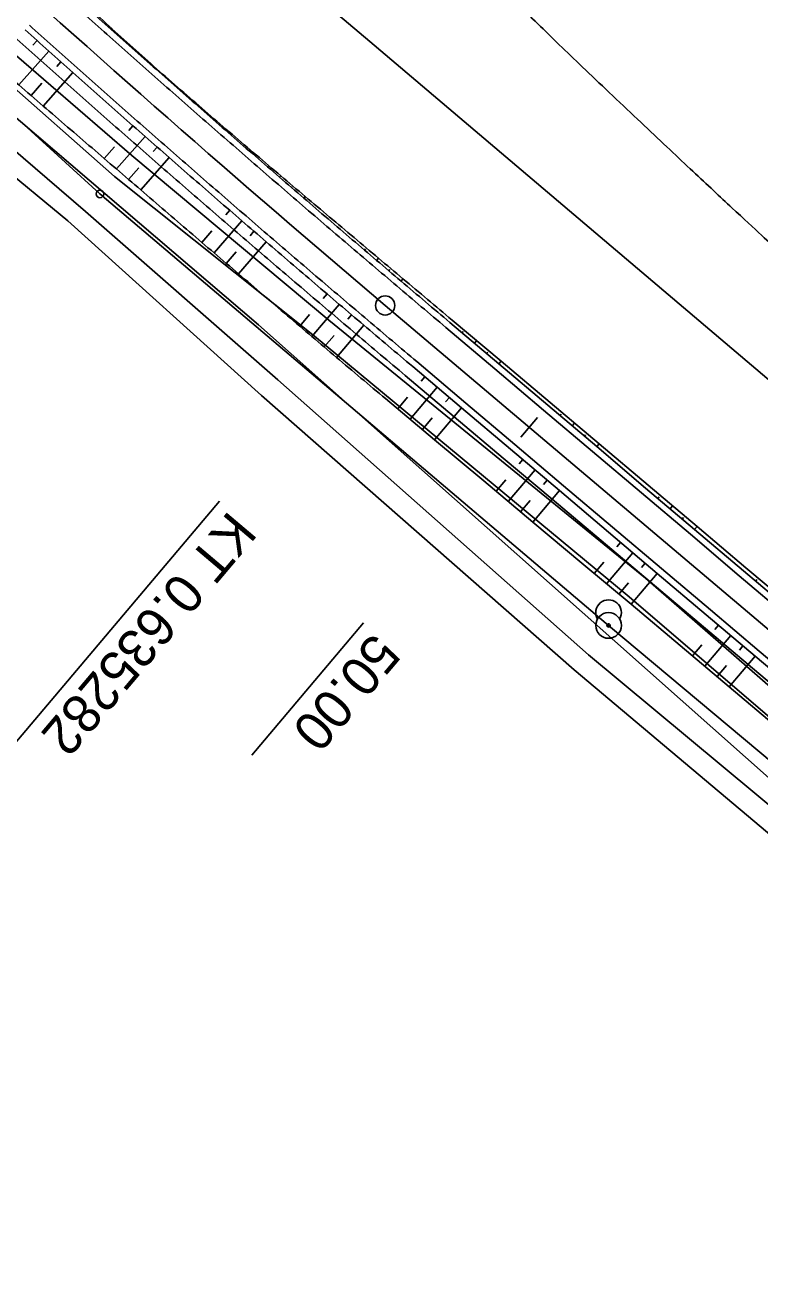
# Model space of a CAD drawing. Extents: x -495905 to -478420, y -1113297 to -1107716.
# Drawn here: x -481292.1 to -481234.7, y -1113103.8 to -1113006.1 of the extents above; entities that cross this region are included whole.
import ezdxf

# ---------------------------------------------------------------- set-up
doc = ezdxf.new("R2010")
doc.units = 0
for name, color, linetype in [('01_OBVOD PÚ', 7, 'Continuous'), ('07_VODOVOD', 7, 'Continuous'), ('2D_VRSTEVNICE', 7, 'Continuous'), ('C11_HATCH_SLOPE_L', 7, 'Continuous'), ('C11_HATCH_SLOPE_R', 7, 'Continuous'), ('C11_HLBODY', 7, 'Continuous'), ('C11_HRANA_TELESO', 7, 'Continuous'), ('C11_KORUNA', 7, 'Continuous'), ('C11_OSA', 7, 'Continuous'), ('C11_PRIKOP', 7, 'Continuous'), ('C11_STANICENI', 7, 'Continuous'), ('C11_VOZOVKA', 7, 'Continuous'), ('C11_ZPEVKRAJ', 7, 'Continuous'), ('ODVODNĚNÍ PLOŠNÉ', 7, 'Continuous'), ('zamereni', 7, 'Continuous')]:
    doc.layers.add(name, color=color, linetype=linetype)

msp = doc.modelspace()

# ---------------------------------------------------------------- linework, layer by layer
at = {"layer": '01_OBVOD PÚ'}
for p, q in [((-481378.69, -1112935.08), (-481286.24, -1113019.27)), ((-481286.24, -1113019.27), (-481246.55, -1113052.94)), ((-481246.55, -1113052.94), (-481180.78, -1113108.11))]:
    msp.add_line(p, q, dxfattribs=at)
at = {"layer": '07_VODOVOD'}
msp.add_lwpolyline([(-481447.469, -1112865.773), (-481438.82, -1112866.211), (-481429.961, -1112867.07), (-481404.32, -1112889.15), (-481378.961, -1112910.98), (-481353.922, -1112932.449), (-481328.633, -1112953.9), (-481296.867, -1112980.631), (-481265.188, -1113007.369), (-481233.344, -1113034.369), (-481201.773, -1113061.42), (-481169.992, -1113088.439), (-481138.523, -1113115.131), (-481106.633, -1113142.02), (-481094.664, -1113152.178)], dxfattribs=at)
at = {"layer": '2D_VRSTEVNICE'}
msp.add_open_spline([(-481551.297, -1112756.923), (-481547.439, -1112761.88), (-481547.108, -1112762.465), (-481545.918, -1112763.498), (-481537.582, -1112762.562), (-481513.68, -1112779.11), (-481513.68, -1112779.11), (-481513.68, -1112779.11), (-481491.05, -1112801.053), (-481482.63, -1112813.077), (-481477.046, -1112818.516), (-481476.802, -1112818.754), (-481456.215, -1112823.288), (-481442.015, -1112835.857), (-481424.797, -1112850.416), (-481413.209, -1112859.511), (-481391.618, -1112878.033), (-481383.263, -1112885.765), (-481360.322, -1112899.498), (-481357.849, -1112904.163), (-481349.128, -1112925.411), (-481341.11, -1112928.517), (-481329.778, -1112937.87), (-481311.643, -1112957.652), (-481301.828, -1112966.078), (-481283.861, -1112978.008), (-481278.864, -1112980.296), (-481258.374, -1112999.066), (-481255.375, -1113002.958), (-481236.21, -1113021.081), (-481230.44, -1113026.215), (-481206.755, -1113043.848), (-481197.566, -1113052.007), (-481170.885, -1113066.189)], degree=2, dxfattribs=at)
at = {"layer": 'C11_HATCH_SLOPE_L'}
for p, q in [((-481285.358, -1113006.444), (-481285.3, -1113006.378)), ((-481280.687, -1113010.579), (-481280.666, -1113010.555)), ((-481280.645, -1113010.531), (-481280.645, -1113010.531)), ((-481279.751, -1113011.403), (-481279.706, -1113011.353)), ((-481278.813, -1113012.226), (-481278.79, -1113012.2)), ((-481278.766, -1113012.173), (-481278.766, -1113012.173)), ((-481277.875, -1113013.049), (-481277.825, -1113012.992)), ((-481273.17, -1113017.145), (-481273.127, -1113017.096)), ((-481273.084, -1113017.046), (-481273.084, -1113017.046)), ((-481272.226, -1113017.962), (-481272.133, -1113017.854)), ((-481271.282, -1113018.777), (-481271.232, -1113018.718)), ((-481271.181, -1113018.66), (-481271.181, -1113018.66)), ((-481270.337, -1113019.591), (-481270.229, -1113019.466)), ((-481265.598, -1113023.648), (-481265.528, -1113023.565)), ((-481265.457, -1113023.482), (-481265.457, -1113023.482)), ((-481264.648, -1113024.457), (-481264.503, -1113024.286)), ((-481263.548, -1113025.089), (-481263.548, -1113025.089)), ((-481263.697, -1113025.264), (-481263.622, -1113025.176)), ((-481262.745, -1113026.071), (-481262.593, -1113025.891)), ((-481257.811, -1113029.915), (-481257.811, -1113029.915)), ((-481257.973, -1113030.107), (-481257.892, -1113030.011)), ((-481257.019, -1113030.914), (-481256.855, -1113030.72)), ((-481256.064, -1113031.721), (-481255.981, -1113031.623)), ((-481255.898, -1113031.525), (-481255.898, -1113031.525)), ((-481255.11, -1113032.529), (-481254.942, -1113032.33)), ((-481250.338, -1113036.565), (-481250.25, -1113036.46)), ((-481250.161, -1113036.355), (-481250.161, -1113036.355)), ((-481249.384, -1113037.372), (-481249.205, -1113037.16)), ((-481248.43, -1113038.18), (-481248.339, -1113038.073)), ((-481248.248, -1113037.966), (-481248.248, -1113037.966)), ((-481247.475, -1113038.987), (-481247.292, -1113038.771)), ((-481242.703, -1113043.023), (-481242.608, -1113042.91)), ((-481242.512, -1113042.797), (-481242.512, -1113042.797)), ((-481241.749, -1113043.831), (-481241.557, -1113043.604)), ((-481240.795, -1113044.638), (-481240.698, -1113044.524)), ((-481240.602, -1113044.41), (-481240.602, -1113044.41)), ((-481239.84, -1113045.445), (-481239.646, -1113045.216)), ((-481235.068, -1113049.481), (-481234.971, -1113049.366)), ((-481234.875, -1113049.252), (-481234.875, -1113049.252))]:
    msp.add_line(p, q, dxfattribs=at)
at = {"layer": 'C11_HATCH_SLOPE_R'}
for p, q in [((-481291.152, -1113007.302), (-481291.474, -1113007.662)), ((-481290.219, -1113008.138), (-481292.571, -1113010.769)), ((-481289.285, -1113008.972), (-481289.605, -1113009.331)), ((-481288.35, -1113009.805), (-481290.669, -1113012.41)), ((-481290.772, -1113010.64), (-481291.62, -1113011.59)), ((-481283.662, -1113013.956), (-481283.976, -1113014.312)), ((-481282.722, -1113014.783), (-481284.954, -1113017.322)), ((-481285.098, -1113015.586), (-481285.906, -1113016.503)), ((-481281.78, -1113015.609), (-481282.092, -1113015.965)), ((-481283.203, -1113017.231), (-481284.001, -1113018.141)), ((-481280.839, -1113016.435), (-481283.047, -1113018.958)), ((-481276.116, -1113020.547), (-481276.422, -1113020.9)), ((-481277.509, -1113022.154), (-481278.288, -1113023.055)), ((-481275.169, -1113021.366), (-481277.335, -1113023.872)), ((-481273.272, -1113023.002), (-481275.424, -1113025.502)), ((-481274.221, -1113022.184), (-481274.526, -1113022.537)), ((-481275.605, -1113023.788), (-481276.38, -1113024.687)), ((-481267.562, -1113027.886), (-481269.698, -1113030.399)), ((-481268.516, -1113027.074), (-481268.814, -1113027.424)), ((-481269.884, -1113028.68), (-481270.654, -1113029.585)), ((-481266.607, -1113028.696), (-481266.904, -1113029.046)), ((-481265.652, -1113029.506), (-481267.783, -1113032.025)), ((-481267.97, -1113030.304), (-481268.741, -1113031.212)), ((-481260.879, -1113033.543), (-481261.172, -1113033.888)), ((-481259.925, -1113034.35), (-481262.036, -1113036.846)), ((-481262.229, -1113035.138), (-481262.994, -1113036.043)), ((-481258.971, -1113035.157), (-481259.262, -1113035.501)), ((-481260.316, -1113036.747), (-481261.079, -1113037.649)), ((-481258.016, -1113035.964), (-481260.121, -1113038.453)), ((-481253.244, -1113040.001), (-481253.532, -1113040.34)), ((-481254.576, -1113041.574), (-481255.332, -1113042.468)), ((-481252.29, -1113040.808), (-481254.374, -1113043.272)), ((-481251.336, -1113041.615), (-481251.622, -1113041.954)), ((-481250.381, -1113042.423), (-481252.459, -1113044.878)), ((-481252.662, -1113043.184), (-481253.416, -1113044.075)), ((-481245.61, -1113046.459), (-481245.892, -1113046.793)), ((-481244.655, -1113047.266), (-481246.704, -1113049.689)), ((-481246.92, -1113048.008), (-481247.666, -1113048.89)), ((-481243.701, -1113048.074), (-481243.982, -1113048.406)), ((-481242.746, -1113048.881), (-481244.78, -1113051.285)), ((-481245.002, -1113049.613), (-481245.742, -1113050.487)), ((-481237.975, -1113052.917), (-481238.252, -1113053.246)), ((-481237.02, -1113053.724), (-481239.041, -1113056.113)), ((-481239.264, -1113054.441), (-481239.997, -1113055.308)), ((-481235.112, -1113055.339), (-481237.127, -1113057.722)), ((-481236.066, -1113054.532), (-481236.342, -1113054.858)), ((-481237.352, -1113056.052), (-481238.084, -1113056.918))]:
    msp.add_line(p, q, dxfattribs=at)
at = {"layer": 'C11_HLBODY'}
msp.add_line((-481276.899, -1113043.241), (-481296.08, -1113065.916), dxfattribs=at)
msp.add_circle((-481263.983, -1113027.971), 0.75, dxfattribs=at)
at = {"layer": 'C11_HRANA_TELESO'}
for p, q in [((-481258.767, -1113029.11), (-481254.942, -1113032.33)), ((-481254.942, -1113032.33), (-481251.117, -1113035.55)), ((-481263.952, -1113035.239), (-481260.121, -1113038.453)), ((-481251.117, -1113035.55), (-481247.292, -1113038.771)), ((-481260.121, -1113038.453), (-481256.289, -1113041.665)), ((-481247.292, -1113038.771), (-481243.468, -1113041.991)), ((-481256.289, -1113041.665), (-481252.459, -1113044.878)), ((-481243.468, -1113041.991), (-481239.646, -1113045.216)), ((-481252.459, -1113044.878), (-481248.628, -1113048.092)), ((-481239.646, -1113045.216), (-481235.831, -1113048.447)), ((-481248.628, -1113048.092), (-481244.78, -1113051.285)), ((-481235.831, -1113048.447), (-481232.006, -1113051.668)), ((-481244.78, -1113051.285), (-481240.954, -1113054.504)), ((-481240.954, -1113054.504), (-481237.127, -1113057.722)), ((-481237.127, -1113057.722), (-481233.302, -1113060.942))]:
    msp.add_line(p, q, dxfattribs=at)
for centre, radius, start, end in [((-480481.223, -1112118.795), 1197.641, 227.587328, 227.826069), ((-480484.126, -1112116.126), 1197.677, 228.014683, 228.253419), ((-480504.003, -1112098.593), 1205.78, 229.037497, 229.276264), ((-480491.695, -1112109.42), 1197.683, 228.737172, 228.975906), ((-480503.293, -1112099.312), 1205.698, 229.228419, 229.467183), ((-480497.095, -1112104.789), 1197.653, 229.316253, 229.554994), ((-480499.178, -1112102.936), 1205.631, 229.206586, 229.445333), ((-480497.443, -1112104.552), 1197.607, 229.575008, 229.813753), ((-480494.105, -1112107.357), 1205.589, 229.125553, 229.364289), ((-480497.596, -1112104.484), 1197.561, 229.82145, 230.060194), ((-480493.699, -1112107.742), 1205.562, 229.337739, 229.576475), ((-480493.083, -1112108.328), 1197.526, 229.776553, 230.015289), ((-480489.333, -1112111.496), 1205.548, 229.302819, 229.541553), ((-481646.1, -1113485.71), 598.758, 49.692169, 50.170572), ((-480488.495, -1112112.211), 1205.548, 229.489211, 229.727944), ((-480878.463, -1112571.843), 602.775, 229.768303, 230.2437)]:
    msp.add_arc(centre, radius, start, end, dxfattribs=at)
at = {"layer": 'C11_KORUNA'}
for p, q in [((-481258.928, -1113029.3), (-481255.11, -1113032.529)), ((-481261.834, -1113032.735), (-481258.016, -1113035.964)), ((-481255.11, -1113032.529), (-481251.293, -1113035.758)), ((-481251.293, -1113035.758), (-481247.475, -1113038.987)), ((-481258.016, -1113035.964), (-481254.199, -1113039.194)), ((-481254.199, -1113039.194), (-481250.381, -1113042.423)), ((-481247.475, -1113038.987), (-481243.658, -1113042.216)), ((-481250.381, -1113042.423), (-481246.564, -1113045.652)), ((-481243.658, -1113042.216), (-481239.84, -1113045.445)), ((-481239.84, -1113045.445), (-481236.023, -1113048.674)), ((-481246.564, -1113045.652), (-481242.746, -1113048.881)), ((-481242.746, -1113048.881), (-481238.929, -1113052.11)), ((-481236.023, -1113048.674), (-481232.205, -1113051.903)), ((-481238.929, -1113052.11), (-481235.112, -1113055.339)), ((-481235.112, -1113055.339), (-481231.294, -1113058.568))]:
    msp.add_line(p, q, dxfattribs=at)
for centre, radius, start, end in [((-480489, -1112111.782), 1197.75, 228.088322, 228.327056), ((-480489, -1112111.782), 1202.25, 228.088322, 228.327056), ((-480489, -1112111.782), 1197.75, 228.327056, 228.565789), ((-480489, -1112111.782), 1202.25, 228.327056, 228.565789), ((-480489, -1112111.782), 1197.75, 228.565786, 228.804519), ((-480489, -1112111.782), 1202.25, 228.565789, 228.804522), ((-480489, -1112111.782), 1197.75, 228.804519, 229.043253), ((-480489, -1112111.782), 1202.25, 228.804519, 229.043253), ((-480489, -1112111.782), 1197.75, 229.043253, 229.281986), ((-480489, -1112111.782), 1202.25, 229.043253, 229.281986), ((-480489, -1112111.782), 1197.75, 229.281986, 229.520719), ((-480489, -1112111.782), 1202.25, 229.281986, 229.520719), ((-480489, -1112111.782), 1197.75, 229.520719, 229.759453), ((-480874.071, -1112570.457), 598.875, 229.533333, 230.011647), ((-480489, -1112111.782), 1202.25, 229.520719, 229.759453), ((-480875.525, -1112572.174), 601.125, 229.534178, 230.0108)]:
    msp.add_arc(centre, radius, start, end, dxfattribs=at)
at = {"layer": 'C11_OSA'}
msp.add_line((-481263.983, -1113027.971), (-481182.61, -1113096.802), dxfattribs=at)
msp.add_arc((-480489, -1112111.782), 1200, 227.633469, 229.772919, dxfattribs=at)
at = {"layer": 'C11_PRIKOP'}
for p, q in [((-481262.42, -1113033.428), (-481258.597, -1113036.651)), ((-481258.597, -1113036.651), (-481254.775, -1113039.875)), ((-481254.775, -1113039.875), (-481250.953, -1113043.098)), ((-481250.953, -1113043.098), (-481247.13, -1113046.321)), ((-481247.13, -1113046.321), (-481243.308, -1113049.544)), ((-481243.308, -1113049.544), (-481239.485, -1113052.768)), ((-481239.485, -1113052.768), (-481235.663, -1113055.991)), ((-481235.663, -1113055.991), (-481231.841, -1113059.214))]:
    msp.add_line(p, q, dxfattribs=at)
for centre, radius, start, end in [((-480490.35, -1112110.577), 1203.214, 228.174467, 228.4132), ((-480490.366, -1112110.573), 1203.207, 228.4139, 228.652633), ((-480490.368, -1112110.581), 1203.199, 228.652458, 228.891192), ((-480490.376, -1112110.584), 1203.191, 228.891367, 229.1301), ((-480490.381, -1112110.59), 1203.184, 229.1301, 229.368833), ((-480490.386, -1112110.596), 1203.176, 229.368833, 229.607567), ((-480490.394, -1112110.599), 1203.169, 229.607742, 229.846475), ((-480876.516, -1112571.93), 601.582, 229.621411, 230.097692)]:
    msp.add_arc(centre, radius, start, end, dxfattribs=at)
at = {"layer": 'C11_STANICENI'}
for p, q in [((-481253.392, -1113038.239), (-481252.1, -1113036.712)), ((-481265.662, -1113052.746), (-481274.381, -1113063.053))]:
    msp.add_line(p, q, dxfattribs=at)
at = {"layer": 'C11_VOZOVKA'}
for p, q in [((-481259.25, -1113029.681), (-481255.433, -1113032.911)), ((-481261.511, -1113032.354), (-481257.693, -1113035.583)), ((-481255.433, -1113032.911), (-481251.616, -1113036.14)), ((-481257.693, -1113035.583), (-481253.876, -1113038.812)), ((-481251.616, -1113036.14), (-481247.798, -1113039.369)), ((-481253.876, -1113038.812), (-481250.058, -1113042.041)), ((-481247.798, -1113039.369), (-481243.981, -1113042.598)), ((-481250.058, -1113042.041), (-481246.241, -1113045.27)), ((-481243.981, -1113042.598), (-481240.163, -1113045.827)), ((-481246.241, -1113045.27), (-481242.424, -1113048.499)), ((-481240.163, -1113045.827), (-481236.346, -1113049.056)), ((-481242.424, -1113048.499), (-481238.606, -1113051.728)), ((-481236.346, -1113049.056), (-481232.528, -1113052.285)), ((-481238.606, -1113051.728), (-481234.789, -1113054.957)), ((-481234.789, -1113054.957), (-481230.971, -1113058.186))]:
    msp.add_line(p, q, dxfattribs=at)
for centre, radius, start, end in [((-480489, -1112111.782), 1198.25, 228.088322, 228.327056), ((-480489, -1112111.782), 1201.75, 228.088322, 228.327056), ((-480489, -1112111.782), 1198.25, 228.327056, 228.565789), ((-480489, -1112111.782), 1201.75, 228.327056, 228.565789), ((-480489, -1112111.782), 1198.25, 228.565786, 228.804519), ((-480489, -1112111.782), 1201.75, 228.565789, 228.804522), ((-480489, -1112111.782), 1198.25, 228.804519, 229.043253), ((-480489, -1112111.782), 1201.75, 228.804519, 229.043253), ((-480489, -1112111.782), 1198.25, 229.043253, 229.281986), ((-480489, -1112111.782), 1201.75, 229.043253, 229.281986), ((-480489, -1112111.782), 1198.25, 229.281986, 229.520719), ((-480489, -1112111.782), 1201.75, 229.281986, 229.520719), ((-480489, -1112111.782), 1198.25, 229.520719, 229.759453), ((-480489, -1112111.782), 1201.75, 229.520719, 229.759453), ((-480874.233, -1112570.647), 599.125, 229.533428, 230.011553), ((-480875.363, -1112571.983), 600.875, 229.534083, 230.010894)]:
    msp.add_arc(centre, radius, start, end, dxfattribs=at)
at = {"layer": 'C11_ZPEVKRAJ'}
for p, q in [((-481259.25, -1113029.681), (-481255.433, -1113032.911)), ((-481261.511, -1113032.354), (-481257.693, -1113035.583)), ((-481255.433, -1113032.911), (-481251.616, -1113036.14)), ((-481257.693, -1113035.583), (-481253.876, -1113038.812)), ((-481251.616, -1113036.14), (-481247.798, -1113039.369)), ((-481253.876, -1113038.812), (-481250.058, -1113042.041)), ((-481247.798, -1113039.369), (-481243.981, -1113042.598)), ((-481250.058, -1113042.041), (-481246.241, -1113045.27)), ((-481243.981, -1113042.598), (-481240.163, -1113045.827)), ((-481246.241, -1113045.27), (-481242.424, -1113048.499)), ((-481240.163, -1113045.827), (-481236.346, -1113049.056)), ((-481242.424, -1113048.499), (-481238.606, -1113051.728)), ((-481236.346, -1113049.056), (-481232.528, -1113052.285)), ((-481238.606, -1113051.728), (-481234.789, -1113054.957)), ((-481234.789, -1113054.957), (-481230.971, -1113058.186))]:
    msp.add_line(p, q, dxfattribs=at)
for centre, radius, start, end in [((-480489, -1112111.782), 1198.25, 228.088322, 228.327056), ((-480489, -1112111.782), 1201.75, 228.088322, 228.327056), ((-480489, -1112111.782), 1198.25, 228.327056, 228.565789), ((-480489, -1112111.782), 1201.75, 228.327056, 228.565789), ((-480489, -1112111.782), 1198.25, 228.565786, 228.804519), ((-480489, -1112111.782), 1201.75, 228.565789, 228.804522), ((-480489, -1112111.782), 1198.25, 228.804519, 229.043253), ((-480489, -1112111.782), 1201.75, 228.804519, 229.043253), ((-480489, -1112111.782), 1198.25, 229.043253, 229.281986), ((-480489, -1112111.782), 1201.75, 229.043253, 229.281986), ((-480489, -1112111.782), 1198.25, 229.281986, 229.520719), ((-480489, -1112111.782), 1201.75, 229.281986, 229.520719), ((-480489, -1112111.782), 1198.25, 229.520719, 229.759453), ((-480489, -1112111.782), 1201.75, 229.520719, 229.759453), ((-480874.233, -1112570.647), 599.125, 229.533428, 230.011553), ((-480875.363, -1112571.983), 600.875, 229.534083, 230.010894)]:
    msp.add_arc(centre, radius, start, end, dxfattribs=at)
at = {"layer": 'ODVODNĚNÍ PLOŠNÉ'}
msp.add_lwpolyline([(-481426.163, -1112884.939), (-481383.761, -1112925.833), (-481349.627, -1112963.597), (-481309.8, -1112998.788), (-481273.868, -1113029.496), (-481233.31, -1113065.479), (-481187.988, -1113103.18), (-481112.706, -1113161.677), (-481093.986, -1113137.728), (-481062.378, -1113109.201), (-481034.559, -1113086.634), (-481009.153, -1113073.898), (-480966.253, -1113062.369), (-481002.166, -1113037.772), (-481044.219, -1113007.584), (-481079.029, -1112980.74), (-481118.73, -1112955.482), (-481144.715, -1112930.517), (-481180.628, -1112905.92), (-481223.178, -1112868.839)], dxfattribs=at)
at = {"layer": 'zamereni'}
for p, q in [((-481301.22, -1113001.2), (-481283.74, -1113016.26)), ((-481285.11, -1113017.91), (-481302.42, -1113002.63)), ((-481304.78, -1113005.64), (-481287.37, -1113020.65)), ((-481288.74, -1113021.37), (-481306.11, -1113007.1)), ((-481283.74, -1113016.26), (-481268.38, -1113029.11)), ((-481269.49, -1113030.37), (-481285.11, -1113017.91)), ((-481272.35, -1113033.77), (-481287.37, -1113020.65)), ((-481288.74, -1113021.37), (-481273.63, -1113035.01)), ((-481243.67, -1113049.24), (-481268.38, -1113029.11)), ((-481269.49, -1113030.37), (-481244.94, -1113050.7)), ((-481248.11, -1113055.24), (-481272.35, -1113033.77)), ((-481273.63, -1113035.01), (-481249.23, -1113056.41)), ((-481243.67, -1113049.24), (-481206.79, -1113081.48)), ((-481207.73, -1113082.7), (-481244.94, -1113050.7)), ((-481211.14, -1113085.99), (-481248.11, -1113055.24)), ((-481249.23, -1113056.41), (-481212.61, -1113087.21))]:
    msp.add_line(p, q, dxfattribs=at)
msp.add_circle((-481286.24, -1113019.27), 0.3, dxfattribs=at)
msp.add_ellipse((-481246.55, -1113051.94), major_axis=(0, -1), ratio=0.999955, start_param=1.047987, end_param=5.236518, dxfattribs=at)
for major_axis in [(0, -1), (0, -0.133)]:
    msp.add_ellipse((-481246.549, -1113052.94), major_axis=major_axis, ratio=0.999955, dxfattribs=at)

# ---------------------------------------------------------------- texts
at = {"layer": 'C11_HLBODY'}
msp.add_text('KT 0.635282', height=2.999, rotation=229.77293, dxfattribs=at).set_placement((-481276.135, -1113043.886))
at = {"layer": 'C11_STANICENI'}
msp.add_text('50.00', height=3, rotation=229.77293, dxfattribs=at).set_placement((-481264.898, -1113053.391))

doc.saveas('drawing.dxf')
